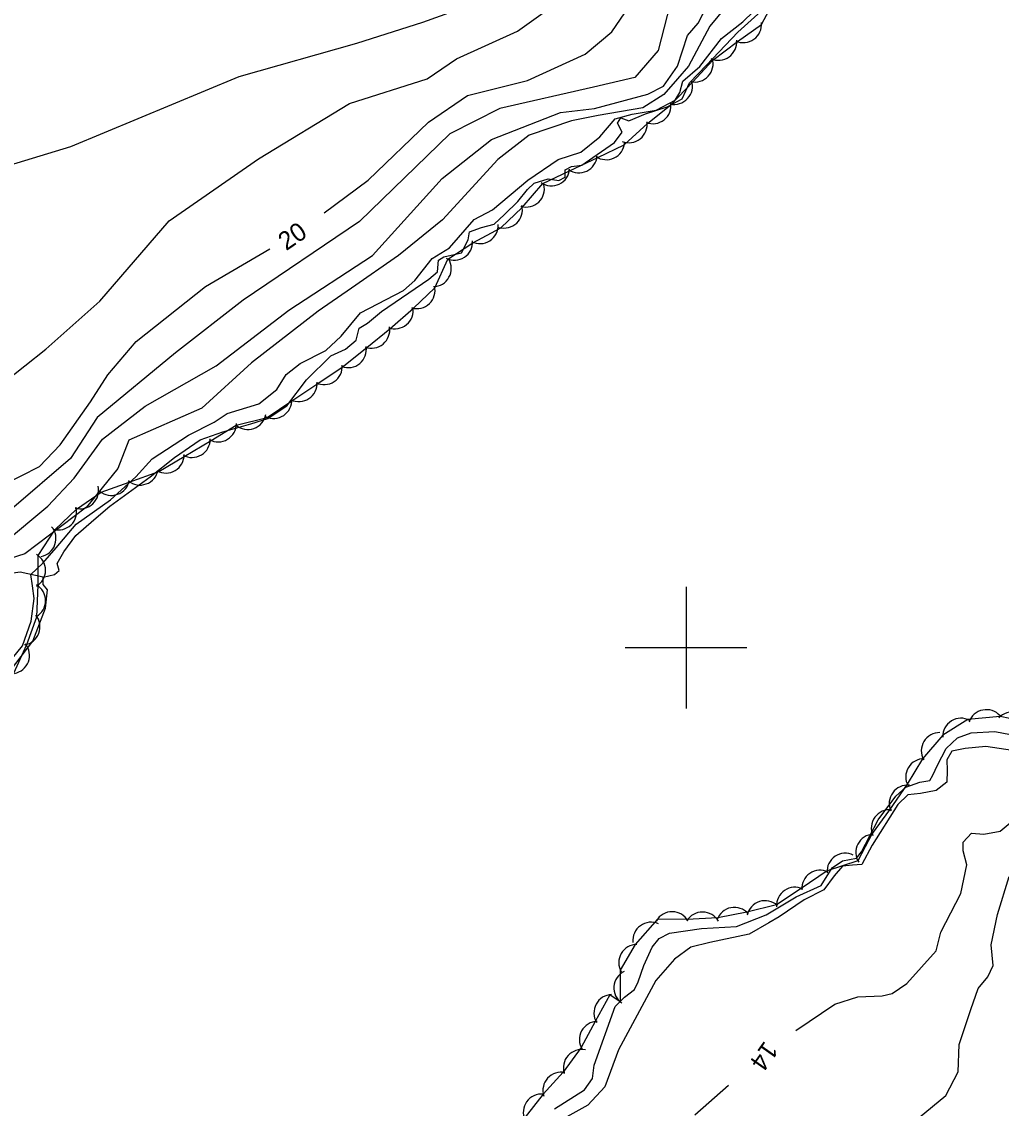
# Model space of a CAD drawing. Extents: x 646142 to 649934, y 5874075 to 5876351.
# Drawn here: x 648290.8 to 648451.8, y 5875124.3 to 5875302.9 of the extents above; entities that cross this region are included whole.
import ezdxf

# ---------------------------------------------------------------- set-up
doc = ezdxf.new("R2010")
doc.units = 0
for name, color, linetype in [('Niveau 1', 7, 'Continuous'), ('Niveau 2', 7, 'Continuous'), ('Niveau 4', 7, 'Continuous'), ('Niveau 44', 7, 'Continuous'), ('Niveau 61', 7, 'Continuous')]:
    doc.layers.add(name, color=color, linetype=linetype)

msp = doc.modelspace()

# ---------------------------------------------------------------- linework, layer by layer
at = {"layer": 'Niveau 1'}
for points in [[(648340.49, 5875271.46), (648347.75, 5875276.84), (648357.66, 5875286.36), (648364.05, 5875290.79), (648373.94, 5875293.21), (648383.4, 5875297.59), (648387.76, 5875301.22), (648390.65, 5875305.42), (648396.38, 5875321.87), (648400.6, 5875334.37), (648405.55, 5875354.07), (648410.31, 5875365.92), (648418.28, 5875378.58), (648427.84, 5875389.5), (648436.89, 5875395.86), (648446.52, 5875403.47), (648453.53, 5875411.53)], [(648249.07, 5875151.98), (648258.47, 5875155.64), (648262.84, 5875160.21), (648263.92, 5875166.11), (648263.69, 5875174.59), (648262.09, 5875182.59), (648258.81, 5875193.48), (648258.48, 5875199.24), (648257.05, 5875207.97), (648255.9, 5875214.74), (648260.67, 5875217.7), (648277.92, 5875224.05), (648287.66, 5875226.68), (648293.71, 5875229.77), (648297.13, 5875233.31), (648302.09, 5875240.43), (648304.96, 5875244.86), (648309.61, 5875250.3), (648320.97, 5875259.36), (648331.57, 5875265.56)]]:
    msp.add_lwpolyline(points, dxfattribs=at)
at = {"layer": 'Niveau 2'}
for points in [[(648284.32, 5875240.82), (648294.75, 5875249.08), (648303.6, 5875256.97), (648315.04, 5875270.16), (648329.68, 5875280.38), (648344.64, 5875289.46), (648357.44, 5875293.52), (648362.26, 5875296.8), (648372.26, 5875301.32), (648378.8, 5875306.01), (648384.56, 5875312.03), (648388.63, 5875319.05), (648392.51, 5875328.49), (648395.62, 5875345.36), (648402.76, 5875366.49), (648410.71, 5875383.06), (648418.34, 5875391.53), (648436.62, 5875408.01), (648444.89, 5875420.22), (648452.31, 5875436.05)], [(648430.95, 5875413.46), (648426.94, 5875407.26), (648418.85, 5875399), (648407.95, 5875386.82), (648400.38, 5875376.18), (648397.51, 5875362.35), (648390.55, 5875346.69), (648385.72, 5875342.26), (648383.53, 5875337.7), (648383.73, 5875333.57), (648384.07, 5875327.49), (648382.37, 5875321.13), (648380.61, 5875316.95), (648374.46, 5875311.84), (648366.72, 5875306.36), (648356.66, 5875302.77), (648345.79, 5875299.34), (648326.45, 5875293.82), (648298.82, 5875282.32), (648286.12, 5875278.5), (648273.45, 5875269.73), (648263.85, 5875267.38), (648251.64, 5875266.14), (648239.09, 5875263.95)], [(648452.47, 5875399.1), (648430.65, 5875382.97), (648422.96, 5875374.94), (648414.08, 5875361.25), (648406.23, 5875343.01), (648403.4, 5875325.42), (648398.89, 5875311.85), (648395.42, 5875298.14), (648391.56, 5875293.71), (648384.76, 5875292.11), (648369.35, 5875288.63), (648361.13, 5875284.48)], [(648400.21, 5875300.64), (648401.97, 5875302.65), (648405.05, 5875308.66), (648407.87, 5875316.31), (648410.84, 5875329.68), (648412.01, 5875339.78), (648415.78, 5875352.28), (648420.57, 5875358.95), (648429.04, 5875365.5), (648433.82, 5875369.91), (648442.65, 5875372.58), (648456.97, 5875380.91)], [(648408.86, 5875308.23), (648403.88, 5875302.14), (648400.37, 5875295.61), (648398.56, 5875293.52), (648396.33, 5875290.92), (648392.87, 5875288.73), (648385.55, 5875287.46), (648381.14, 5875286.6), (648374.22, 5875284.24), (648369.05, 5875280.27), (648359.96, 5875270.32), (648352.72, 5875264.48), (648344.97, 5875259.07), (648339.54, 5875255.32), (648328.54, 5875246.84), (648320.4, 5875239.37), (648308.38, 5875234.12), (648306.59, 5875229.43), (648301.41, 5875223.09), (648291.29, 5875215.42), (648285.9, 5875213.69)], [(648332.73, 5875242.42), (648334.27, 5875244.89), (648336.57, 5875246.73), (648340.75, 5875248.82), (648343.3, 5875251.22), (648346.48, 5875255.05), (648353.53, 5875258.73), (648355.38, 5875260.35), (648358.23, 5875263.97), (648361.08, 5875265.74), (648365.13, 5875270.37), (648368.17, 5875271.99), (648373.98, 5875276.86), (648378.98, 5875280.22), (648382.71, 5875281.43), (648385.84, 5875283.95), (648388.34, 5875286.94), (648391.11, 5875287.69), (648391.11, 5875287.69), (648395.06, 5875288.38), (648398.22, 5875290.01), (648398.99, 5875291.28), (648399.46, 5875293.11), (648402.25, 5875295.54), (648405.84, 5875300.13), (648409.31, 5875302.86), (648412.83, 5875306.25)], [(648379.36, 5875287.97), (648384.96, 5875288.65), (648393.7, 5875290.96), (648396.29, 5875292.29), (648398.57, 5875295.6), (648400.21, 5875300.64)], [(648287.79, 5875217.19), (648295.1, 5875223.26), (648299.38, 5875227.84), (648304.07, 5875234.24), (648311.09, 5875239.69), (648322.72, 5875246.32), (648334.7, 5875255.47), (648348.46, 5875264.45), (648359.87, 5875277.11), (648367.99, 5875283.51), (648379.36, 5875287.97)], [(648361.13, 5875284.48), (648346.29, 5875270.06), (648327.19, 5875257.13), (648316.08, 5875248.47), (648303.2, 5875237.81), (648298.79, 5875231.09), (648289.11, 5875222.78)], [(648287.08, 5875195.64), (648290.89, 5875200.3), (648292.33, 5875204.37), (648292.81, 5875208.05), (648292.54, 5875210.16), (648292.3, 5875212), (648294.25, 5875213.86), (648296.43, 5875216.4), (648299.72, 5875220.3), (648305.37, 5875224.32), (648309.56, 5875228.07), (648312.24, 5875231.02), (648318.19, 5875234.95), (648322.42, 5875237.04), (648324.53, 5875238.5), (648329.76, 5875240.1), (648332.73, 5875242.42)], [(648462.09, 5875181.84), (648449.26, 5875183.76), (648445.86, 5875183.42), (648443.66, 5875182.96), (648442.85, 5875181.57), (648442.9, 5875179.8), (648442.84, 5875177.89), (648441.08, 5875176.52), (648438.53, 5875176.03), (648436.42, 5875175.82), (648434.8, 5875174.23), (648430.59, 5875167.51), (648428.88, 5875164.36), (648427.36, 5875164.21), (648425.72, 5875164.05), (648424.33, 5875162.48), (648422.66, 5875160.17), (648419.39, 5875158.54), (648415.28, 5875155.75), (648413.6, 5875154.75), (648410.36, 5875152.88), (648403.87, 5875151.52), (648400.75, 5875150.73), (648398.1, 5875148.8), (648395.01, 5875145.28), (648388.89, 5875133.86), (648386.63, 5875127.81)], [(648418.03, 5875137.04), (648424.46, 5875141.36), (648428.24, 5875142.57), (648432.24, 5875142.74), (648433.85, 5875143.14), (648436.29, 5875144.8), (648441.09, 5875150.15), (648441.86, 5875153.19), (648445.15, 5875159.57), (648446.12, 5875164.3), (648445.54, 5875166.61), (648445.53, 5875168.03), (648446.92, 5875169.48), (648448.94, 5875169.33), (648451.61, 5875169.83), (648454.24, 5875171.99)], [(648422.76, 5875090.98), (648420.31, 5875090.74), (648418.63, 5875091.04), (648417.79, 5875092.5), (648418.38, 5875093.74), (648421.8, 5875096.09), (648424.4, 5875098.48), (648424.98, 5875101.03), (648425.26, 5875103.07), (648427.21, 5875109.77), (648428.84, 5875113.72), (648431.5, 5875116.71), (648435.18, 5875120.16), (648442.71, 5875126.36), (648444.7, 5875130.23), (648444.86, 5875134.75), (648446.79, 5875140.5), (648447.99, 5875143.94), (648449.58, 5875145.88), (648450.46, 5875147.74), (648450.14, 5875151.14), (648451.2, 5875156.11), (648453.08, 5875162.34)], [(648386.63, 5875127.81), (648383.85, 5875124.8), (648377.34, 5875121.18)], [(648401.42, 5875123.16), (648406.94, 5875128.04)]]:
    msp.add_lwpolyline(points, dxfattribs=at)
at = {"layer": 'Niveau 4'}
for points in [[(648320.09, 5875234.16), (648323.86, 5875235.49), (648328.47, 5875236.79), (648331.23, 5875237.66), (648334.34, 5875239.76), (648337.6, 5875244.01), (648341.6, 5875247.99), (648343.99, 5875249.06), (648345.74, 5875250.55), (648346.26, 5875252.51), (648347.6, 5875253.36), (648349.9, 5875255.25), (648357.68, 5875260.56), (648359.11, 5875261.78), (648359.28, 5875263.7), (648360.17, 5875264.27), (648363.07, 5875264.91), (648364.17, 5875267.05), (648364.39, 5875268.38), (648366.34, 5875269.06), (648368.42, 5875269.62), (648370.16, 5875271.23), (648372.32, 5875273.35), (648373.91, 5875275.3), (648375, 5875276.36), (648377.3, 5875277.07), (648379.1, 5875276.77), (648380.11, 5875277.35), (648380.12, 5875278.54), (648381.13, 5875279.12), (648382.88, 5875279.3), (648384.66, 5875280.55), (648388.21, 5875283.05), (648389.47, 5875284.72), (648388.74, 5875286.2), (648389.25, 5875287.08), (648390.59, 5875286.62), (648393.33, 5875287.73), (648396.88, 5875288.92), (648399.36, 5875290.24), (648400.53, 5875292.87), (648403.34, 5875295.77), (648408.51, 5875301.17), (648413.41, 5875305.6)], [(648294.33, 5875211.57), (648290.53, 5875212.38), (648287.89, 5875212.04), (648282.3, 5875210.88), (648272.77, 5875209.86), (648264.26, 5875210.99), (648254.48, 5875215.38), (648245.25, 5875220.16), (648230.65, 5875227.27), (648224.18, 5875230.54), (648218.95, 5875234.15), (648212.23, 5875240.65), (648208.71, 5875244.63), (648205.34, 5875252.55), (648203.63, 5875256.61), (648199.7, 5875264.09)], [(648286.94, 5875193.69), (648292.62, 5875201.04), (648294.7, 5875206.49), (648295, 5875209.49), (648294.32, 5875210.38), (648294.33, 5875211.57), (648296.18, 5875211.99), (648296.94, 5875212.67), (648296.6, 5875213.82), (648297.71, 5875215.72), (648299.7, 5875218.42), (648302.65, 5875220.98), (648305.27, 5875223.26), (648311.91, 5875228.1), (648315.87, 5875231.23), (648320.09, 5875234.16)], [(648378.37, 5875124.16), (648383.28, 5875127.27), (648384.63, 5875129.18), (648384.9, 5875131.35), (648388.35, 5875140.97), (648389.86, 5875142.55), (648391.52, 5875143.78), (648392.11, 5875145.03), (648393.03, 5875147.74), (648394.4, 5875150.73), (648395.56, 5875152.15), (648397.25, 5875153.04), (648402.5, 5875153.8), (648408.26, 5875154.14), (648413.17, 5875156.06), (648418.08, 5875159.05), (648422.17, 5875160.89), (648424.02, 5875163.81), (648425.69, 5875164.93), (648428.01, 5875165.4), (648428.85, 5875166.43), (648431.55, 5875171.7), (648434.49, 5875175.56), (648436.12, 5875177.03), (648438.41, 5875177.86), (648440.04, 5875178.14), (648440.55, 5875179.02), (648441.34, 5875180.65), (648442.73, 5875183.41), (648444.58, 5875185.14), (648446.87, 5875185.96), (648450.74, 5875186.23), (648461.34, 5875184.2)]]:
    msp.add_lwpolyline(points, dxfattribs=at)
at = {"layer": 'Niveau 44'}
for points in [[(648401.08, 5875293), (648404.37, 5875296.57), (648408.44, 5875299.62), (648412.39, 5875302.44), (648414.9, 5875307.19), (648417.61, 5875311.22), (648419.56, 5875316.02), (648421.05, 5875320.64), (648422.63, 5875325.53), (648424.11, 5875330.16), (648425.24, 5875335.18), (648428.55, 5875338.74), (648433.48, 5875340.37), (648437.24, 5875343.44), (648438.59, 5875348.34), (648435.62, 5875352.75), (648440.42, 5875354.26), (648445.25, 5875354.76), (648450.21, 5875356.38), (648454.86, 5875357.74)], [(648289.48, 5875195.79), (648291.61, 5875200.51), (648293.28, 5875205.07), (648293.47, 5875210.28), (648293.48, 5875215.13), (648296.28, 5875219.4), (648299.78, 5875222.77), (648303.85, 5875225.54), (648308.42, 5875227.19), (648313.31, 5875228.95), (648317.47, 5875231.43), (648321.9, 5875234.07), (648326.06, 5875236.55), (648331.15, 5875237.84), (648335.18, 5875240.55), (648339.45, 5875243.41), (648343.48, 5875246.12), (648347.54, 5875249.31), (648351.28, 5875252.41), (648355.18, 5875255.79), (648358.7, 5875259.13), (648360.84, 5875263.88), (648364.91, 5875266.53), (648369.53, 5875269.02), (648373.05, 5875272.37), (648376.42, 5875276.29), (648380.81, 5875278.37), (648385.46, 5875280.57), (648389.84, 5875282.65), (648393.71, 5875286.23), (648397.51, 5875289.25), (648401.08, 5875293)], [(648456.37, 5875187.66), (648451.62, 5875188.65), (648446.31, 5875188.17), (648442.19, 5875185.6), (648438.83, 5875181.72), (648436.34, 5875177.56), (648433.44, 5875173.34), (648430.58, 5875169.41), (648428.21, 5875164.97), (648423.16, 5875163.3), (648418.9, 5875160.42), (648414.88, 5875157.7), (648409.97, 5875156.48), (648405.2, 5875155.57), (648400.13, 5875155.32), (648395.28, 5875155.37), (648391.61, 5875151.19), (648389.18, 5875146.98), (648389.15, 5875141.76), (648387.44, 5875142.92)], [(648387.44, 5875142.92), (648385.06, 5875138.52), (648382.76, 5875134.25), (648379.77, 5875130.18), (648376.52, 5875126.57), (648373.31, 5875122.53)]]:
    msp.add_lwpolyline(points, dxfattribs=at)
for centre, start, end in [((648409.39, 5875302.46), 245.5368, 5.5147), ((648405.32, 5875299.56), 245.5368, 5.5147), ((648401.43, 5875295.98), 257.3223, 17.3003), ((648398.04, 5875292.3), 257.3223, 17.3003), ((648394.51, 5875289.12), 248.5467, 8.5246), ((648390.6, 5875286), 248.5467, 8.5246), ((648386.89, 5875283.21), 235.3826, 355.3605), ((648382.38, 5875281.06), 235.3826, 355.3605), ((648377.86, 5875278.92), 235.3826, 355.3605), ((648373.7, 5875275.42), 253.5588, 13.5367), ((648370.08, 5875271.97), 253.5588, 13.5367), ((648366.1, 5875269.41), 243.0726, 3.0505), ((648361.91, 5875266.69), 243.0726, 3.0505), ((648358.39, 5875262.34), 271.1458, 31.1238), ((648355.73, 5875258.73), 253.5045, 13.4824), ((648352.13, 5875255.41), 249.7356, 9.7136), ((648348.28, 5875252.22), 249.7356, 9.7136), ((648344.44, 5875249.02), 249.7356, 9.7136), ((648340.48, 5875246.23), 243.8739, 3.8518), ((648336.33, 5875243.44), 243.8739, 3.8518), ((648332.18, 5875240.66), 243.8739, 3.8518), ((648323.08, 5875236.82), 240.8156, 0.7935), ((648327.94, 5875238.86), 229.8802, 349.8582), ((648318.78, 5875234.26), 240.8156, 0.7935), ((648314.49, 5875231.7), 240.8156, 0.7935), ((648310.24, 5875229.72), 229.8513, 349.8292), ((648300.41, 5875225.82), 253.8917, 13.8697), ((648305.53, 5875228.02), 229.8513, 349.8292), ((648296.81, 5875222.35), 253.8917, 13.8697), ((648293.42, 5875217.93), 280.5445, 40.5224), ((648291.71, 5875212.71), 299.9336, 59.9115), ((648291.7, 5875207.71), 299.9336, 59.9115), ((648290.79, 5875203.4), 279.7992, 39.7771), ((648289.06, 5875198.71), 279.7992, 39.7771), ((648445.18, 5875185.39), 61.885, 181.863), ((648449.35, 5875186.8), 41.4896, 161.4675), ((648453.64, 5875186.43), 18.2849, 138.2628), ((648441.66, 5875183.02), 89.1033, 209.0812), ((648439.1, 5875178.73), 89.1033, 209.0812), ((648436.38, 5875174.38), 83.9665, 203.9444), ((648433.44, 5875170.34), 83.9665, 203.9444), ((648430.89, 5875166.32), 92.7647, 212.7426), ((648426.16, 5875163.2), 64.0687, 184.0467), ((648422.02, 5875160.4), 64.0687, 184.0467), ((648417.87, 5875157.6), 64.0687, 184.0467), ((648412.98, 5875155.39), 47.7739, 167.7519), ((648397.69, 5875153.58), 29.4769, 149.4548), ((648402.69, 5875153.53), 29.4769, 149.4548), ((648407.92, 5875154.29), 40.8179, 160.7959), ((648394.24, 5875151.85), 65.945, 185.923), ((648391.92, 5875148.2), 90.0226, 210.0006), ((648391.11, 5875144.04), 115.3529, 235.3308), ((648387.84, 5875139.95), 91.6278, 211.6057), ((648385.46, 5875135.55), 91.6278, 211.6057), ((648382.81, 5875130.91), 77.9475, 197.9254), ((648379.46, 5875127.2), 77.9475, 197.9254), ((648376.23, 5875123.61), 84.8151, 204.793)]:
    msp.add_arc(centre, 3, start, end, dxfattribs=at)
at = {"layer": 'Niveau 61'}
for points in [[(648400, 5875210), (648400, 5875200), (648400, 5875190)], [(648390, 5875200), (648400, 5875200), (648410, 5875200)]]:
    msp.add_lwpolyline(points, dxfattribs=at)

# ---------------------------------------------------------------- texts
at = {"layer": 'Niveau 1'}
msp.add_text('20', height=3, rotation=34.3528, dxfattribs=at).set_placement((648334.26, 5875265.16))
at = {"layer": 'Niveau 2'}
msp.add_text('14', height=3, rotation=234.7462, dxfattribs=at).set_placement((648412.9, 5875135.48))

doc.saveas('drawing.dxf')
